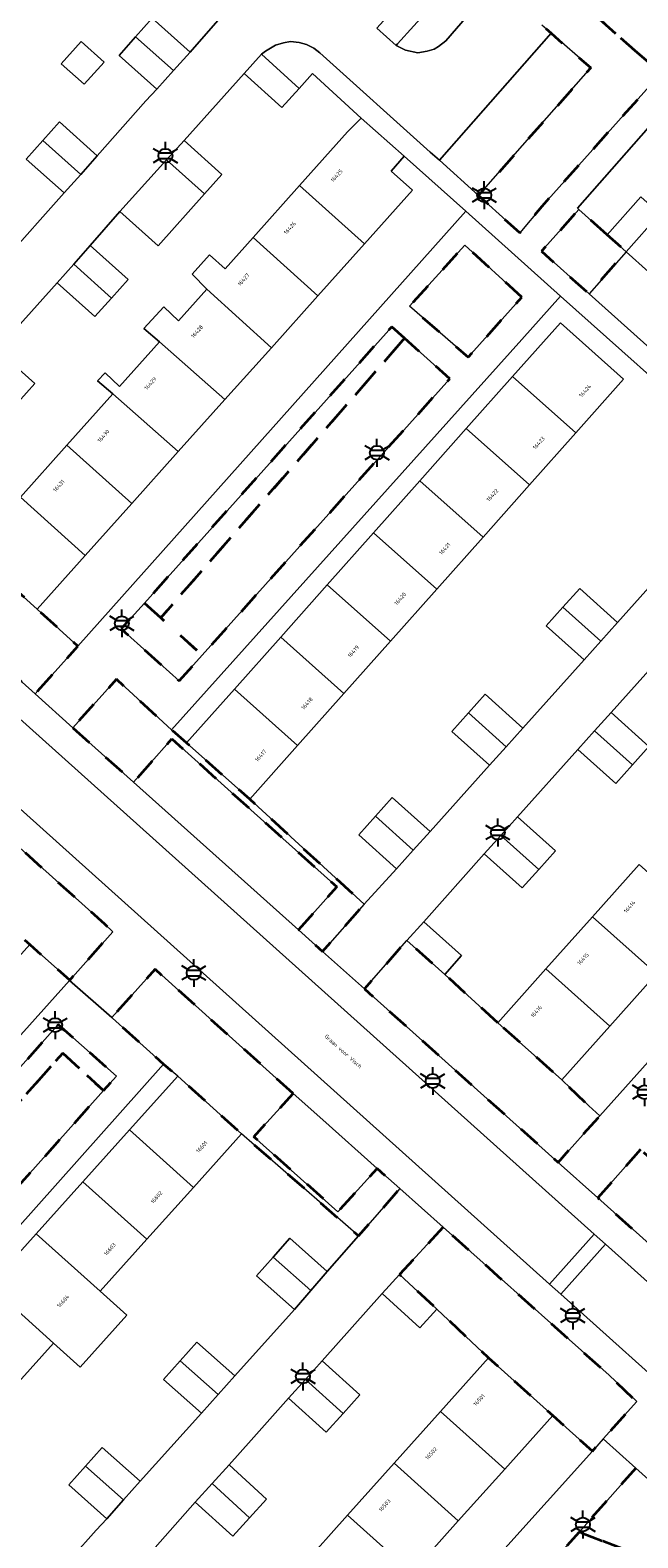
# Model space of a CAD drawing. Extents: x 105780 to 185197, y 477999 to 525027.
# Tile 293 of 562: x 107194 to 107249, y 478850 to 478987. Entities that reach past the tile are written whole.
import ezdxf
from ezdxf.enums import TextEntityAlignment as Align

# ---------------------------------------------------------------- set-up
doc = ezdxf.new("R2010")
doc.units = 0
doc.linetypes.add('XX-HIDDEN', pattern=[4, 2, -2])
for name, color, linetype, lineweight in [('B-GV-GR-MATERIAALGRENS-G', 252, 'XX-HIDDEN', 35), ('B-RO-IE-MEUBILAIR_WEGMEUBILAIR-S', 252, 'Continuous', 25), ('B-XX-KG-KADASTRAAL_BEBOUWING-G', 252, 'Continuous', 20), ('B1-WE-OG-BEBOUWING-T18', 7, 'Continuous', 18), ('B1-WE-OG-TERREIN_ERF-GV', 252, 'Continuous', 18), ('B1-WE-OG-TOPOGRAFIE-T18', 10, 'Continuous', 18), ('B1-WE-VH-VERHARDING_ASFALT-GV', 252, 'Continuous', 18), ('B1-WE-VH-VERHARDING_BETONSTRAATSTEEN-GV', 252, 'Continuous', 18), ('B1-WE-VH-VERHARDING_TEGEL-GV', 252, 'Continuous', 18)]:
    doc.layers.add(name, color=color, linetype=linetype, lineweight=lineweight)
doc.styles.add('NLCS-ISO', font='NLCS-ISO.ttf')
doc.styles.add('NLCS-ISO-M200-T18', font='NLCS-ISO.ttf', dxfattribs={"height": 0.36})

# ---------------------------------------------------------------- blocks, each defined once
blk = doc.blocks.new('B-SIE-WEG_LICHTMAST-SO')
at = {"ltscale": 0.1}
for p, q in [((-1.1, 0.63), (-2.19, 1.27)), ((0, 1.27), (0, 2.53)), ((1.1, 0.63), (2.19, 1.27)), ((-1.1, -0.63), (-2.19, -1.27)), ((0, -1.27), (0, -2.53)), ((1.1, -0.63), (2.19, -1.27))]:
    blk.add_line(p, q, dxfattribs=at)
at = {"flags": 128}
for points in [[(-1.16, 0.5), (1.16, 0.5)], [(-1.16, -0.5), (1.16, -0.5)]]:
    blk.add_lwpolyline(points, dxfattribs=at)
at = {"ltscale": 0.1}
blk.add_circle((0, 0), 1.27, dxfattribs=at)
at = {"style": 'NLCS-ISO'}
blk.add_attdef('TYPE', text='', height=1.8, dxfattribs=at).set_placement((0, 2.53), align=Align.BOTTOM_CENTER)

msp = doc.modelspace()

# ---------------------------------------------------------------- linework, layer by layer
at = {"layer": 'B-GV-GR-MATERIAALGRENS-G', "flags": 128}
for points in [[(107246.3, 478997.954), (107245.781, 478998.42), (107240.349, 478992.345), (107251.328, 478982.673), (107256.672, 478988.632)], [(107240.349, 478992.345), (107237.769, 478989.459), (107240.539, 478987.039), (107241.373, 478986.311), (107244.967, 478983.17), (107234.795, 478971.626), (107238.537, 478968.229), (107240.548, 478970.653), (107251.328, 478982.673)], [(107246.447, 478968.057), (107243.88, 478970.363), (107240.493, 478966.562), (107244.803, 478962.712), (107248.156, 478966.527)], [(107238.725, 478962.425), (107233.537, 478967.12), (107228.544, 478961.598), (107233.85, 478956.981)], [(107228.092, 478958.686), (107226.917, 478959.738), (107204.502, 478934.71), (107205.986, 478933.37)], [(107228.092, 478958.686), (107205.986, 478933.37), (107209.744, 478929.979), (107232.178, 478955.026)], [(107188.907, 478939.435), (107185.648, 478942.357), (107184.56, 478943.37), (107181.122, 478946.426), (107177.225, 478942.043), (107194.592, 478926.481), (107198.473, 478930.799), (107194.789, 478934.161)], [(107205.986, 478933.37), (107204.502, 478934.71), (107202.4, 478932.363), (107207.66, 478927.652), (107209.744, 478929.979)], [(107198.008, 478923.419), (107203.523, 478918.477), (107206.991, 478922.405), (107214.466, 478915.71), (107221.955, 478909.003), (107218.463, 478905.111), (107220.651, 478903.154), (107224.424, 478907.427), (107214.058, 478916.935), (107208.323, 478922.04), (107206.954, 478923.232), (107201.961, 478927.8)], [(107184.012, 478920.787), (107181.109, 478917.54), (107185.677, 478913.459), (107184.736, 478912.33), (107188.24, 478909.039), (107194.106, 478903.778), (107197.758, 478900.57), (107201.635, 478904.929), (107200.912, 478905.627)], [(107236.551, 478896.69), (107231.724, 478901.082), (107228.302, 478904.156), (107224.439, 478899.766), (107242.002, 478884.058), (107245.781, 478888.264), (107244.781, 478889.166), (107242.347, 478891.52)], [(107218.002, 478890.296), (107205.468, 478901.54), (107201.551, 478897.181), (107201.627, 478897.114), (107206.242, 478892.957), (107207.525, 478891.849), (107213.317, 478886.641), (107223.917, 478877.389), (107227.645, 478881.674), (107225.603, 478883.49), (107222.032, 478879.587), (107214.422, 478886.38)], [(107197.111, 478893.95), (107200.787, 478890.552), (107201.966, 478891.873), (107196.679, 478896.527), (107172.241, 478869.117), (107173.765, 478867.807)], [(107200.787, 478890.552), (107197.111, 478893.95), (107173.765, 478867.807), (107177.57, 478864.535)], [(107249.477, 478885.223), (107245.607, 478880.833), (107251.136, 478875.888), (107254.53, 478879.792), (107254.918, 478880.239), (107254.529, 478880.641), (107254.521, 478880.649)], [(107231.577, 478878.183), (107227.629, 478873.886), (107231.016, 478870.774), (107235.708, 478866.349), (107241.521, 478861.131), (107245.107, 478857.912), (107246.094, 478859.009), (107249.127, 478862.386), (107246.616, 478864.78)], [(107249.043, 478856.374), (107243.897, 478850.58), (107256.02, 478845.908), (107257.639, 478848.685)], [(107266.576, 478840.5), (107257.639, 478848.685), (107256.02, 478845.908), (107243.897, 478850.58), (107241.681, 478848.085), (107237.679, 478843.71), (107250.077, 478839.869), (107250.77, 478839.473), (107251.122, 478838.659), (107250.346, 478836.854), (107249.688, 478836.103), (107249.132, 478835.159), (107249.675, 478835.024), (107249.715, 478835.169), (107260.909, 478832.082), (107261.811, 478835.177)]]:
    msp.add_lwpolyline(points, close=True, dxfattribs=at)
at = {"layer": 'B-XX-KG-KADASTRAAL_BEBOUWING-G', "flags": 128}
for points in [[(107225.577, 478986.767), (107227.309, 478985.204), (107227.445, 478985.355), (107230.391, 478988.619), (107228.659, 478990.182)], [(107203.711, 478985.989), (107207.136, 478982.925), (107208.639, 478984.611), (107205.217, 478987.673)], [(107196.97, 478983.553), (107199.057, 478981.687), (107200.857, 478983.699), (107198.77, 478985.566)], [(107203.711, 478985.989), (107202.204, 478984.305), (107205.632, 478981.238), (107207.136, 478982.925)], [(107215.119, 478984.407), (107213.559, 478982.681), (107216.971, 478979.596), (107218.531, 478981.322)], [(107226.877, 478973.823), (107228.039, 478975.186), (107224.152, 478978.621), (107222.921, 478977.371), (107218.569, 478972.517), (107224.451, 478967.242), (107228.803, 478972.096)], [(107195.3, 478976.593), (107198.732, 478973.53), (107200.233, 478975.212), (107196.801, 478978.275)], [(107195.3, 478976.593), (107193.798, 478974.91), (107197.23, 478971.847), (107198.732, 478973.53)], [(107208.103, 478976.588), (107206.518, 478974.836), (107209.952, 478971.757), (107211.53, 478973.519)], [(107209.952, 478971.757), (107206.518, 478974.836), (107202.287, 478970.158), (107205.746, 478967.06)], [(107218.569, 478972.517), (107214.351, 478967.812), (107220.233, 478962.538), (107224.451, 478967.242)], [(107246.447, 478968.057), (107248.156, 478966.527), (107251.224, 478969.954), (107249.515, 478971.484)], [(107214.351, 478967.812), (107211.816, 478964.985), (107210.398, 478966.236), (107208.822, 478964.495), (107210.155, 478963.133), (107216.014, 478957.833), (107220.233, 478962.538)], [(107199.601, 478967.083), (107198.097, 478965.396), (107201.53, 478962.334), (107203.034, 478964.021)], [(107198.097, 478965.396), (107196.592, 478963.709), (107200.025, 478960.647), (107201.53, 478962.334)], [(107210.155, 478963.133), (107207.595, 478960.277), (107206.257, 478961.521), (107204.452, 478959.569), (107205.878, 478958.363), (107211.796, 478953.129), (107216.014, 478957.833)], [(107237.869, 478955.228), (107243.604, 478950.123), (107247.939, 478954.992), (107242.204, 478960.097)], [(107211.796, 478953.129), (107205.878, 478958.363), (107202.256, 478954.323), (107200.942, 478955.571), (107200.257, 478954.831), (107201.65, 478953.648), (107207.578, 478948.424)], [(107191.126, 478957.643), (107189.617, 478955.945), (107193.055, 478952.889), (107194.564, 478954.587)], [(107237.869, 478955.228), (107233.667, 478950.508), (107239.402, 478945.403), (107243.604, 478950.123)], [(107201.65, 478953.648), (107197.477, 478948.993), (107203.359, 478943.719), (107207.578, 478948.424)], [(107233.667, 478950.508), (107229.465, 478945.788), (107235.2, 478940.683), (107239.402, 478945.403)], [(107197.477, 478948.993), (107193.259, 478944.289), (107199.141, 478939.015), (107203.359, 478943.719)], [(107193.259, 478944.289), (107190.775, 478941.518), (107187.541, 478944.433), (107185.648, 478942.357), (107188.907, 478939.435), (107194.789, 478934.161), (107199.141, 478939.015)], [(107229.465, 478945.788), (107225.264, 478941.069), (107230.998, 478935.963), (107235.2, 478940.683)], [(107225.264, 478941.069), (107221.062, 478936.349), (107226.796, 478931.244), (107230.998, 478935.963)], [(107221.062, 478936.349), (107216.86, 478931.629), (107222.594, 478926.524), (107226.796, 478931.244)], [(107242.445, 478934.33), (107245.865, 478931.254), (107247.379, 478932.937), (107243.959, 478936.013)], [(107242.445, 478934.33), (107240.931, 478932.647), (107244.351, 478929.571), (107245.865, 478931.254)], [(107216.86, 478931.629), (107212.658, 478926.909), (107218.393, 478921.804), (107222.594, 478926.524)], [(107212.658, 478926.909), (107208.323, 478922.04), (107214.058, 478916.935), (107218.393, 478921.804)], [(107233.877, 478924.772), (107237.302, 478921.701), (107238.814, 478923.387), (107235.389, 478926.458)], [(107233.877, 478924.772), (107232.365, 478923.085), (107235.79, 478920.014), (107237.302, 478921.701)], [(107246.81, 478924.797), (107245.307, 478923.121), (107248.731, 478920.049), (107250.234, 478921.725)], [(107245.307, 478923.121), (107243.803, 478921.445), (107247.227, 478918.373), (107248.731, 478920.049)], [(107225.459, 478915.404), (107228.879, 478912.328), (107230.394, 478914.012), (107226.974, 478917.088)], [(107225.459, 478915.404), (107223.943, 478913.719), (107227.363, 478910.643), (107228.879, 478912.328)], [(107238.333, 478915.342), (107236.823, 478913.665), (107240.241, 478910.587), (107241.751, 478912.264)], [(107236.823, 478913.665), (107235.312, 478911.988), (107238.73, 478908.91), (107240.241, 478910.587)], [(107249.337, 478911.024), (107245.119, 478906.295), (107250.915, 478901.125), (107255.133, 478905.854)], [(107245.119, 478906.295), (107240.902, 478901.568), (107246.698, 478896.397), (107250.915, 478901.125)], [(107229.826, 478905.853), (107228.302, 478904.156), (107231.724, 478901.082), (107233.248, 478902.779)], [(107240.902, 478901.568), (107236.551, 478896.69), (107242.347, 478891.52), (107246.698, 478896.397)], [(107207.525, 478891.849), (107203.162, 478886.998), (107208.954, 478881.789), (107213.317, 478886.641)], [(107203.162, 478886.998), (107198.934, 478882.295), (107204.726, 478877.087), (107208.954, 478881.789)], [(107198.934, 478882.295), (107194.705, 478877.592), (107200.497, 478872.384), (107204.726, 478877.087)], [(107200.497, 478872.384), (107194.705, 478877.592), (107190.476, 478872.89), (107196.268, 478867.681), (107198.692, 478865.501), (107202.921, 478870.204)], [(107216.183, 478875.482), (107219.581, 478872.454), (107221.056, 478874.182), (107217.694, 478877.178)], [(107216.183, 478875.482), (107214.671, 478873.785), (107218.105, 478870.725), (107219.581, 478872.454)], [(107227.629, 478873.886), (107226.068, 478872.187), (107229.455, 478869.075), (107231.016, 478870.774)], [(107190.476, 478872.89), (107186.247, 478868.187), (107192.039, 478862.978), (107196.268, 478867.681)], [(107207.758, 478866.087), (107211.192, 478863.027), (107212.703, 478864.723), (107209.269, 478867.783)], [(107207.758, 478866.087), (107206.247, 478864.391), (107209.681, 478861.331), (107211.192, 478863.027)], [(107220.627, 478866.08), (107219.102, 478864.397), (107222.511, 478861.309), (107224.036, 478862.992)], [(107235.708, 478866.349), (107231.356, 478861.5), (107237.169, 478856.282), (107241.521, 478861.131)], [(107219.102, 478864.397), (107217.576, 478862.713), (107220.985, 478859.625), (107222.511, 478861.309)], [(107231.356, 478861.5), (107227.137, 478856.8), (107232.95, 478851.582), (107237.169, 478856.282)], [(107199.169, 478856.539), (107202.608, 478853.484), (107204.115, 478855.18), (107200.676, 478858.235)], [(107199.169, 478856.539), (107197.662, 478854.842), (107201.101, 478851.787), (107202.608, 478853.484)], [(107212.179, 478856.657), (107210.645, 478854.976), (107214.043, 478851.876), (107215.577, 478853.557)], [(107227.137, 478856.8), (107222.918, 478852.099), (107228.731, 478846.881), (107232.95, 478851.582)], [(107210.645, 478854.976), (107209.111, 478853.294), (107212.509, 478850.194), (107214.043, 478851.876)], [(107222.918, 478852.099), (107218.699, 478847.399), (107224.512, 478842.181), (107228.731, 478846.881)]]:
    msp.add_lwpolyline(points, close=True, dxfattribs=at)
at = {"layer": 'B1-WE-OG-TERREIN_ERF-GV', "flags": 128}
for points in [[(107191.695, 478965.648), (107197.23, 478971.847), (107193.798, 478974.91), (107195.3, 478976.593), (107196.801, 478978.275), (107200.233, 478975.212), (107204.631, 478980.179), (107205.632, 478981.238), (107202.204, 478984.305), (107203.711, 478985.989), (107205.217, 478987.673), (107208.639, 478984.611), (107211.385, 478987.693), (107208.166, 478990.616), (107209.414, 478992.086), (107200.648, 479000), (107194.852, 479005.21), (107193.491, 479003.672)], [(107230.391, 478988.619), (107227.445, 478985.355), (107227.309, 478985.204), (107228.173, 478984.77), (107229.283, 478984.523), (107230.137, 478984.676), (107230.767, 478984.857), (107231.159, 478985.121), (107231.816, 478985.625), (107236.259, 478990.778)], [(107193.259, 478944.289), (107197.477, 478948.993), (107201.65, 478953.648), (107200.257, 478954.831), (107200.942, 478955.571), (107202.256, 478954.323), (107205.878, 478958.363), (107204.452, 478959.569), (107206.257, 478961.521), (107207.595, 478960.277), (107210.155, 478963.133), (107208.822, 478964.495), (107210.398, 478966.236), (107211.816, 478964.985), (107214.351, 478967.812), (107218.569, 478972.517), (107222.921, 478977.371), (107224.152, 478978.621), (107219.754, 478982.675), (107218.531, 478981.322), (107216.971, 478979.596), (107213.559, 478982.681), (107208.103, 478976.588), (107211.53, 478973.519), (107209.952, 478971.757), (107205.746, 478967.06), (107202.287, 478970.158), (107199.601, 478967.083), (107203.034, 478964.021), (107201.53, 478962.334), (107200.025, 478960.647), (107196.592, 478963.709), (107191.126, 478957.643), (107194.564, 478954.587), (107193.055, 478952.889)], [(107253.307, 478981.303), (107243.761, 478970.473), (107243.88, 478970.363), (107246.447, 478968.057), (107249.515, 478971.484)], [(107251.224, 478969.954), (107248.156, 478966.527), (107254.243, 478961.073)], [(107256.387, 478949.875), (107242.215, 478962.514), (107238.72, 478958.57), (107206.954, 478923.232), (107208.323, 478922.04), (107212.658, 478926.909), (107216.86, 478931.629), (107221.062, 478936.349), (107225.264, 478941.069), (107229.465, 478945.788), (107233.667, 478950.508), (107237.869, 478955.228), (107242.204, 478960.097), (107247.939, 478954.992), (107243.604, 478950.123), (107239.402, 478945.403), (107235.2, 478940.683), (107230.998, 478935.963), (107226.796, 478931.244), (107222.594, 478926.524), (107218.393, 478921.804), (107214.058, 478916.935), (107224.424, 478907.427), (107227.363, 478910.643), (107223.943, 478913.719), (107225.459, 478915.404), (107226.974, 478917.088), (107230.394, 478914.012), (107235.79, 478920.014), (107232.365, 478923.085), (107233.877, 478924.772), (107235.389, 478926.458), (107238.814, 478923.387), (107244.351, 478929.571), (107240.931, 478932.647), (107242.445, 478934.33), (107243.959, 478936.013), (107247.379, 478932.937), (107252.752, 478938.954)], [(107252.301, 478930.918), (107246.81, 478924.797), (107250.234, 478921.725), (107248.731, 478920.049), (107247.227, 478918.373), (107243.803, 478921.445), (107238.333, 478915.342), (107241.751, 478912.264), (107240.241, 478910.587), (107238.73, 478908.91), (107235.312, 478911.988), (107229.826, 478905.853), (107233.248, 478902.779), (107231.724, 478901.082), (107236.551, 478896.69), (107240.902, 478901.568), (107245.119, 478906.295), (107249.337, 478911.024)], [(107250.915, 478901.125), (107246.698, 478896.397), (107242.347, 478891.52), (107244.781, 478889.166), (107245.781, 478888.264), (107281.136, 478927.731)], [(107195.729, 478845.793), (107200.131, 478850.758), (107201.101, 478851.787), (107197.662, 478854.842), (107199.169, 478856.539), (107200.676, 478858.235), (107204.115, 478855.18), (107209.681, 478861.331), (107206.247, 478864.391), (107207.758, 478866.087), (107209.269, 478867.783), (107212.703, 478864.723), (107218.105, 478870.725), (107214.671, 478873.785), (107216.183, 478875.482), (107217.694, 478877.178), (107221.056, 478874.182), (107223.917, 478877.389), (107213.317, 478886.641), (107208.954, 478881.789), (107204.726, 478877.087), (107200.497, 478872.384), (107202.921, 478870.204), (107198.692, 478865.501), (107196.268, 478867.681), (107192.039, 478862.978)], [(107218.699, 478847.399), (107222.918, 478852.099), (107227.137, 478856.8), (107231.356, 478861.5), (107235.708, 478866.349), (107231.016, 478870.774), (107229.455, 478869.075), (107226.068, 478872.187), (107220.627, 478866.08), (107224.036, 478862.992), (107222.511, 478861.309), (107220.985, 478859.625), (107217.576, 478862.713), (107214.168, 478858.889), (107212.179, 478856.657), (107215.577, 478853.557), (107214.043, 478851.876), (107212.509, 478850.194), (107209.111, 478853.294), (107203.654, 478847.135)]]:
    msp.add_lwpolyline(points, dxfattribs=at)
for points in [[(107196.97, 478983.553), (107198.77, 478985.566), (107200.857, 478983.699), (107199.057, 478981.687)], [(107233.65, 478970.195), (107228.039, 478975.186), (107226.877, 478973.823), (107228.803, 478972.096), (107224.451, 478967.242), (107220.233, 478962.538), (107216.014, 478957.833), (107211.796, 478953.129), (107207.578, 478948.424), (107203.359, 478943.719), (107199.141, 478939.015), (107194.789, 478934.161), (107198.473, 478930.799)], [(107197.724, 478900.533), (107197.758, 478900.57), (107194.106, 478903.778), (107189.751, 478898.923), (107185.53, 478894.217), (107181.31, 478889.511), (107177.088, 478884.804), (107172.868, 478880.098), (107168.647, 478875.392), (107164.426, 478870.686), (107160.071, 478865.831), (107163.651, 478862.617), (107169.433, 478869.003)], [(107194.705, 478877.592), (107198.934, 478882.295), (107203.162, 478886.998), (107207.525, 478891.849), (107206.242, 478892.957), (107181.153, 478864.834), (107172.299, 478854.976), (107173.427, 478853.93), (107177.789, 478858.781), (107182.018, 478863.484), (107186.247, 478868.187), (107190.476, 478872.89)], [(107245.107, 478857.912), (107241.521, 478861.131), (107237.169, 478856.282), (107232.95, 478851.582), (107228.731, 478846.881), (107224.512, 478842.181), (107220.293, 478837.48), (107216.074, 478832.779), (107211.856, 478828.079), (107207.503, 478823.23), (107211.134, 478819.969), (107233.07, 478844.513)]]:
    msp.add_lwpolyline(points, close=True, dxfattribs=at)
at = {"layer": 'B1-WE-VH-VERHARDING_ASFALT-GV', "flags": 128}
for points in [[(107184.059, 478932.389), (107180.03, 478927.904), (107181.666, 478926.439), (107241.214, 478873.034), (107245.275, 478877.554)], [(107246.297, 478876.638), (107245.275, 478877.554), (107241.214, 478873.034), (107242.236, 478872.117)], [(107246.297, 478876.638), (107242.236, 478872.117), (107254.301, 478861.297), (107266.613, 478850.242), (107280.5, 478837.772), (107294.885, 478824.846), (107298.836, 478829.551), (107294.038, 478833.858), (107293.559, 478834.289), (107289.438, 478837.994)]]:
    msp.add_lwpolyline(points, close=True, dxfattribs=at)
at = {"layer": 'B1-WE-VH-VERHARDING_BETONSTRAATSTEEN-GV', "flags": 128}
for points in [[(107236.259, 478990.778), (107231.816, 478985.625), (107231.159, 478985.121), (107230.767, 478984.857), (107230.137, 478984.676), (107229.283, 478984.523), (107228.173, 478984.77), (107227.309, 478985.204), (107225.577, 478986.767)], [(107191.126, 478957.643), (107196.592, 478963.709), (107198.097, 478965.396), (107199.601, 478967.083), (107202.287, 478970.158), (107206.518, 478974.836), (107208.103, 478976.588), (107213.559, 478982.681), (107215.119, 478984.407), (107215.467, 478984.683), (107216.374, 478985.236), (107217.106, 478985.455), (107217.761, 478985.561), (107218.521, 478985.475), (107219.183, 478985.293), (107219.868, 478984.949), (107220.396, 478984.543), (107230.418, 478975.552), (107231.242, 478974.813), (107241.373, 478986.311), (107240.539, 478987.039)], [(107211.385, 478987.693), (107208.639, 478984.611), (107207.136, 478982.925), (107205.632, 478981.238), (107204.631, 478980.179), (107200.233, 478975.212), (107198.732, 478973.53), (107197.23, 478971.847), (107191.695, 478965.648)], [(107254.243, 478961.073), (107248.156, 478966.527), (107244.803, 478962.712), (107258.723, 478950.267)], [(107252.752, 478938.954), (107247.379, 478932.937), (107245.865, 478931.254), (107244.351, 478929.571), (107238.814, 478923.387), (107237.302, 478921.701), (107235.79, 478920.014), (107230.394, 478914.012), (107228.879, 478912.328), (107227.363, 478910.643), (107224.424, 478907.427), (107220.651, 478903.154), (107224.439, 478899.766), (107228.302, 478904.156), (107229.826, 478905.853), (107235.312, 478911.988), (107236.823, 478913.665), (107238.333, 478915.342), (107243.803, 478921.445), (107245.307, 478923.121), (107246.81, 478924.797), (107252.301, 478930.918)], [(107203.654, 478847.135), (107209.111, 478853.294), (107210.645, 478854.976), (107212.179, 478856.657), (107214.168, 478858.889), (107217.576, 478862.713), (107219.102, 478864.397), (107220.627, 478866.08), (107226.068, 478872.187), (107227.629, 478873.886), (107231.577, 478878.183), (107227.645, 478881.674), (107223.917, 478877.389), (107221.056, 478874.182), (107219.581, 478872.454), (107218.105, 478870.725), (107212.703, 478864.723), (107211.192, 478863.027), (107209.681, 478861.331), (107204.115, 478855.18), (107202.608, 478853.484), (107201.101, 478851.787), (107200.131, 478850.758), (107195.729, 478845.793)]]:
    msp.add_lwpolyline(points, dxfattribs=at)
for points in [[(107244.967, 478983.17), (107241.373, 478986.311), (107231.242, 478974.813), (107234.795, 478971.626)], [(107203.523, 478918.477), (107218.463, 478905.111), (107221.955, 478909.003), (107214.466, 478915.71), (107206.991, 478922.405)], [(107220.672, 478887.905), (107218.002, 478890.296), (107214.422, 478886.38), (107222.032, 478879.587), (107225.603, 478883.49)]]:
    msp.add_lwpolyline(points, close=True, dxfattribs=at)
at = {"layer": 'B1-WE-VH-VERHARDING_TEGEL-GV', "flags": 128}
for points in [[(107251.328, 478982.673), (107240.548, 478970.653), (107238.537, 478968.229), (107234.795, 478971.626), (107231.242, 478974.813), (107230.418, 478975.552), (107220.396, 478984.543), (107219.868, 478984.949), (107219.183, 478985.293), (107218.521, 478985.475), (107217.761, 478985.561), (107217.106, 478985.455), (107216.374, 478985.236), (107215.467, 478984.683), (107215.119, 478984.407), (107218.531, 478981.322), (107219.754, 478982.675), (107224.152, 478978.621), (107228.039, 478975.186), (107233.65, 478970.195), (107242.215, 478962.514), (107256.387, 478949.875)], [(107258.723, 478950.267), (107244.803, 478962.712), (107240.493, 478966.562), (107243.88, 478970.363), (107243.761, 478970.473), (107253.307, 478981.303)], [(107286.011, 478844.603), (107271.849, 478857.433), (107268.06, 478860.808), (107265.91, 478862.723), (107251.136, 478875.888), (107245.607, 478880.833), (107242.002, 478884.058), (107224.439, 478899.766), (107220.651, 478903.154), (107218.463, 478905.111), (107203.523, 478918.477), (107198.008, 478923.419), (107194.592, 478926.481), (107177.225, 478942.043)], [(107184.059, 478932.389), (107245.275, 478877.554), (107246.297, 478876.638), (107289.438, 478837.994)], [(107281.136, 478927.731), (107245.781, 478888.264), (107242.002, 478884.058), (107245.607, 478880.833), (107249.477, 478885.223)], [(107276.59, 478834.204), (107251.349, 478857.124), (107251.3, 478857.503), (107254.232, 478860.946), (107254.301, 478861.297), (107242.236, 478872.117), (107241.214, 478873.034), (107181.666, 478926.439)], [(107184.012, 478920.787), (107200.912, 478905.627), (107201.635, 478904.929), (107197.758, 478900.57), (107197.724, 478900.533), (107201.551, 478897.181), (107205.468, 478901.54), (107218.002, 478890.296), (107220.672, 478887.905), (107225.603, 478883.49), (107227.645, 478881.674), (107231.577, 478878.183), (107246.616, 478864.78), (107249.127, 478862.386), (107246.094, 478859.009), (107249.043, 478856.374), (107257.639, 478848.685)]]:
    msp.add_lwpolyline(points, dxfattribs=at)
for points in [[(107242.215, 478962.514), (107233.65, 478970.195), (107198.473, 478930.799), (107194.592, 478926.481), (107198.008, 478923.419), (107201.961, 478927.8), (107206.954, 478923.232), (107238.72, 478958.57)], [(107228.544, 478961.598), (107233.537, 478967.12), (107238.725, 478962.425), (107233.85, 478956.981)], [(107202.4, 478932.363), (107204.502, 478934.71), (107226.917, 478959.738), (107228.092, 478958.686), (107232.178, 478955.026), (107209.744, 478929.979), (107207.66, 478927.652)], [(107201.627, 478897.114), (107201.551, 478897.181), (107197.724, 478900.533), (107169.433, 478869.003), (107163.651, 478862.617), (107162.458, 478861.299), (107171.046, 478853.58), (107172.299, 478854.976), (107181.153, 478864.834), (107206.242, 478892.957)], [(107201.966, 478891.873), (107200.787, 478890.552), (107177.57, 478864.535), (107173.765, 478867.807), (107172.241, 478869.117), (107196.679, 478896.527)], [(107236.758, 478842.703), (107237.679, 478843.71), (107241.681, 478848.085), (107243.897, 478850.58), (107249.043, 478856.374), (107246.094, 478859.009), (107245.107, 478857.912), (107233.07, 478844.513), (107211.134, 478819.969), (107210.031, 478818.735), (107206.391, 478821.991), (107205.12, 478820.576), (107207.067, 478818.854), (107211.498, 478814.792), (107222.088, 478805.366), (107223.421, 478806.868), (107212.844, 478816.374), (107217.947, 478822.136), (107229.082, 478834.31), (107230.157, 478835.485)]]:
    msp.add_lwpolyline(points, close=True, dxfattribs=at)

# ---------------------------------------------------------------- block references
at = {"layer": 'B-RO-IE-MEUBILAIR_WEGMEUBILAIR-S', "xscale": 0.5, "yscale": 0.5, "zscale": 0.5}
for p in [(107206.405, 478975.218), (107235.305, 478971.651), (107225.586, 478948.317), (107202.46, 478932.871), (107236.541, 478913.924), (107208.979, 478901.206), (107196.419, 478896.49), (107230.635, 478891.423), (107249.841, 478890.414), (107243.324, 478870.186), (107218.878, 478864.673), (107244.253, 478851.26)]:
    msp.add_blockref('B-SIE-WEG_LICHTMAST-SO', p, dxfattribs=at)

# ---------------------------------------------------------------- texts
at = {"layer": 'B1-WE-OG-BEBOUWING-T18', "style": 'NLCS-ISO-M200-T18'}
for s, rotation, p in [('16425', 48.1, (107221.925, 478973.414)), ('16426', 48.1, (107217.684, 478968.684)), ('16427', 48.1, (107213.489, 478964.005)), ('16428', 48.1, (107209.27, 478959.3)), ('16429', 48.1, (107205.052, 478954.595)), ('16424', 48.3, (107244.452, 478953.933)), ('16430', 48.1, (107200.794, 478949.847)), ('16423', 48.3, (107240.25, 478949.213)), ('16431', 48.1, (107196.742, 478945.327)), ('16422', 48.3, (107236.048, 478944.493)), ('16421', 48.3, (107231.721, 478939.632)), ('16420', 48.3, (107227.685, 478935.099)), ('16419', 48.3, (107223.443, 478930.334)), ('16418', 48.3, (107219.241, 478925.614)), ('16417', 48.3, (107215.039, 478920.894)), ('16414', 48.2, (107248.481, 478907.208)), ('16415', 48.2, (107244.264, 478902.48)), ('16416', 48.2, (107240.023, 478897.725)), ('16601', 48, (107209.697, 478885.457)), ('16602', 48, (107205.595, 478880.894)), ('16603', 48, (107201.366, 478876.191)), ('16604', 48, (107197.137, 478871.488)), ('16501', 48.1, (107234.839, 478862.535)), ('16502', 48.1, (107230.494, 478857.694)), ('16503', 48.1, (107226.275, 478852.993))]:
    msp.add_text(s, height=0.36, rotation=rotation, dxfattribs=at).set_placement(p, align=Align.MIDDLE)
at = {"layer": 'B1-WE-OG-TOPOGRAFIE-T18', "style": 'NLCS-ISO-M200-T18'}
msp.add_text('Graan voor Visch', height=0.36, rotation=318.2, dxfattribs=at).set_placement((107222.524, 478894.117), align=Align.MIDDLE)

doc.saveas('drawing.dxf')
